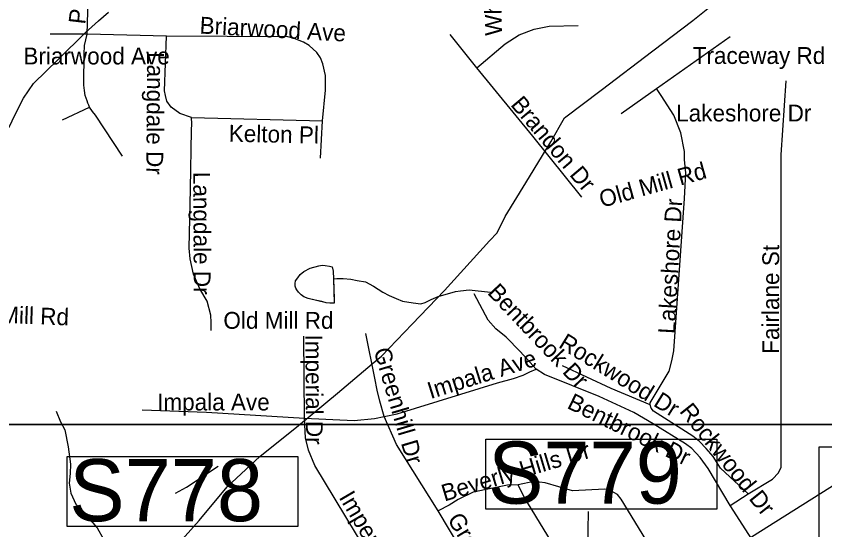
# Model space of a CAD drawing. Extents: x 1662474 to 1856135, y 779280 to 917889.
# Drawn here: x 1693953 to 1698515, y 825994 to 828890 of the extents above; entities that cross this region are included whole.
import ezdxf

# ---------------------------------------------------------------- set-up
doc = ezdxf.new("R2010")
doc.units = 0
for name, color, linetype in [('Exist Hydrographic Misc Water Feature', 7, 'Continuous'), ('Exist Hydrographic River Shore Label', 7, 'Continuous'), ('Exist Road Non-System Type 51', 7, 'Continuous'), ('Exist Road Non-System Type 51 Label', 7, 'Continuous'), ('Exist Road Primary US Structure Standard Bridge Number Label', 7, 'Continuous'), ('Exist Road Secondary Structure Ovrhead Sign Number Label', 7, 'Continuous'), ('Exist Utilities Electrical Transmission Line', 7, 'Continuous'), ('Map Preparation Inset Cut Line', 7, 'Continuous')]:
    doc.layers.add(name, color=color, linetype=linetype)

msp = doc.modelspace()

# ---------------------------------------------------------------- linework, layer by layer
at = {"layer": 'Exist Hydrographic Misc Water Feature'}
for points in [[(1693601.4, 828004.4), (1693674.2, 828052.1), (1693763.1, 828128.3), (1693912.9, 828264.7), (1693947.7, 828336.2), (1693995.1, 828428), (1694050.2, 828510.6), (1694191.8, 828647.3), (1694341.9, 828796.8), (1694416.8, 828864.2), (1694473.3, 828913.2)], [(1695743.4, 827408.5), (1695746.3, 827294.4), (1695747.8, 827272.2), (1695736.8, 827271.7), (1695722.1, 827272.8), (1695702.7, 827274), (1695678.1, 827281), (1695639.7, 827289.2), (1695601.1, 827297.3), (1695576.4, 827308.5), (1695560.4, 827318.7), (1695546.6, 827333), (1695537, 827347.1), (1695531, 827357.1), (1695527.2, 827367), (1695527, 827383.4), (1695529.6, 827397.3), (1695541.4, 827415.1), (1695555.9, 827432.9), (1695576.3, 827450.6), (1695612.3, 827469.5), (1695660.7, 827483.3), (1695678.7, 827485.4), (1695696.9, 827485), (1695720.6, 827480.4), (1695736.5, 827476), (1695742.3, 827452.1), (1695743.4, 827408.5)], [(1695743.4, 827408.5), (1695747.8, 827272.2), (1695736.8, 827271.7), (1695702.7, 827274), (1695601.1, 827297.3), (1695576.4, 827308.5), (1695560.4, 827318.7), (1695546.6, 827333), (1695537, 827347.1), (1695531, 827357.1), (1695527.2, 827367), (1695527, 827383.4), (1695529.6, 827397.3), (1695541.4, 827415.1), (1695555.9, 827432.9), (1695576.3, 827450.6), (1695612.3, 827469.5), (1695660.7, 827483.3), (1695678.7, 827485.4), (1695696.9, 827485), (1695720.6, 827480.4), (1695736.5, 827476), (1695742.3, 827452.1), (1695743.4, 827408.5)], [(1695743.4, 827408.5), (1695761.4, 827410.7), (1695797.4, 827410.7), (1695841.3, 827406.5), (1695877.2, 827400.1), (1695923.2, 827391.8), (1695969.1, 827367.1), (1696020.9, 827333.2), (1696056.7, 827314.4), (1696096.4, 827298), (1696132.6, 827284.1), (1696192.5, 827273), (1696236.5, 827268.8), (1696260.6, 827274.9), (1696294.6, 827292.3), (1696334.7, 827310.4), (1696431.1, 827337.9), (1696459.6, 827342.3), (1696509.2, 827347.1), (1696630.1, 827333.9)], [(1694177.9, 826662.5), (1694203.2, 826602), (1694228.6, 826558), (1694247.2, 826461.7), (1694260, 826363.7), (1694257.4, 826311.2), (1694252.6, 826257.2), (1694261.7, 826201.2), (1694288.9, 826139.1), (1694346.4, 826078), (1694409.3, 826005.3), (1694446.3, 825940.6)]]:
    msp.add_lwpolyline(points, dxfattribs=at)
at = {"layer": 'Exist Hydrographic River Shore Label'}
msp.add_lwpolyline([(1694240.3, 826406.9), (1695542.9, 826406.9), (1695542.9, 826012), (1694240.3, 826012)], close=True, dxfattribs=at)
at = {"layer": 'Exist Road Non-System Type 51'}
for p, q in [((1694354.1, 828788.1), (1694144.6, 828789.2)), ((1694801.1, 828776.6), (1694354.1, 828788.1)), ((1696552.8, 828599.7), (1696400.9, 828787.1)), ((1697566.1, 828482.6), (1697981.4, 828776)), ((1698268.2, 828107.9), (1698297.1, 828525.7)), ((1697366.9, 828341.7), (1697566.1, 828482.6)), ((1694215, 828306.5), (1694367.8, 828377.1)), ((1694941.9, 828318.4), (1695681.9, 828300.8)), ((1695669.4, 828088.9), (1695681.9, 828300.8)), ((1695580.1, 826623.4), (1695575.6, 827085.5)), ((1694663.6, 826670.6), (1695026.1, 826657.4)), ((1695026.1, 826657.4), (1695580.1, 826623.4)), ((1697981.6, 826131.2), (1698082.1, 826196.6)), ((1696674.9, 825533.4), (1696334.4, 826101))]:
    msp.add_line(p, q, dxfattribs=at)
for points in [[(1694354.1, 828788.1), (1694363.6, 829105.9), (1694376.1, 829201.8), (1694396.9, 829297.2)], [(1696552.8, 828599.7), (1696712.4, 828733.2), (1696790.4, 828785.8), (1696874.9, 828817.5), (1696960.4, 828834), (1697124.6, 828838)], [(1694367.8, 828377.1), (1694362.6, 828388.7), (1694357.9, 828398.9), (1694353.6, 828412.5), (1694342.9, 828443.2), (1694337.9, 828470.5), (1694335, 828501.8), (1694334.8, 828533.5), (1694335.5, 828572.4), (1694336.4, 828615.9), (1694337.1, 828675.5), (1694338.6, 828724.4), (1694354.1, 828788.1)], [(1694941.9, 828318.4), (1694876.1, 828341.2), (1694828.1, 828377.6), (1694804, 828410.9), (1694794.9, 828442.2), (1694790.6, 828469.5), (1694801.1, 828776.6)], [(1695681.9, 828300.8), (1695697.6, 828472.4), (1695697.6, 828554.8), (1695683, 828621.4), (1695669.6, 828655.9), (1695649.6, 828686), (1695607.1, 828724.6), (1695574.9, 828744.2), (1695522.1, 828763.7), (1695484.9, 828773.2), (1694801.1, 828776.6)], [(1697145.4, 827868.7), (1696868.5, 828214.1), (1696552.8, 828599.7)], [(1697723.6, 828079.2), (1697724.6, 828127.8), (1697702.9, 828233), (1697663.2, 828331.9), (1697591.9, 828443.5), (1697566.1, 828482.6)], [(1694552.9, 828100.8), (1694400.9, 828331.4), (1694384.6, 828352.9), (1694367.8, 828377.1)], [(1695053.1, 827117.2), (1695053.1, 827163.2), (1695051, 827204.7), (1695030.2, 827283.9), (1694988.8, 827351.9), (1694953.6, 827434.9), (1694934.4, 827521.5), (1694928.9, 827581.4), (1694935.8, 827917.2), (1694942.4, 828248), (1694943.9, 828283.9), (1694941.9, 828318.4)], [(1698082.1, 826196.6), (1698219.4, 826279.5), (1698253.9, 826314.9), (1698268.5, 826347.5), (1698268.2, 828107.9)], [(1697529.9, 826698.1), (1697529.9, 826710.8), (1697637.2, 826888.4), (1697653, 826945.9), (1697664.4, 827003.9), (1697723.6, 827862.2), (1697731.8, 828007.6), (1697723.6, 828079.2)], [(1696886.1, 826899.2), (1696797.4, 826998.7), (1696717.9, 827079.5), (1696658.6, 827126.8), (1696616.4, 827176.9), (1696536.2, 827323.6)], [(1696028.9, 826633), (1696005, 826718.6), (1695989.6, 826782.1), (1695976.9, 826849.9), (1695925.8, 827101.5)], [(1696028.9, 826633), (1696101.9, 826647.8), (1696669.6, 826821.8), (1696759.1, 826847.8), (1696813.4, 826866.6), (1696851.8, 826884.2), (1696886.1, 826899.2)], [(1697981.6, 826131.2), (1697857, 826340.4), (1697811.4, 826401.9), (1697764.6, 826452.8), (1697728.6, 826478.4), (1697547.8, 826591.6), (1697438.1, 826655.1), (1697241.5, 826745.4), (1696933.1, 826869.2), (1696886.1, 826899.2)], [(1697529.9, 826698.1), (1697309.8, 826791.4), (1697035.4, 826918.4)], [(1698082.1, 826196.6), (1697927.6, 826341.7), (1697884.5, 826406.8), (1697846.1, 826452.8), (1697807.6, 826491.4), (1697770.1, 826521.5), (1697548.6, 826662.2), (1697534.9, 826679), (1697529.9, 826698.1)], [(1695580.1, 826623.4), (1695860.1, 826611.2), (1695973.9, 826621.8), (1696028.9, 826633)], [(1696278, 825297.9), (1695638.4, 826357.2), (1695602.9, 826443.5), (1695585.1, 826513.1), (1695580.1, 826623.4)], [(1696334.4, 826101), (1696098.8, 826475.9), (1696028.9, 826633)], [(1694852, 826199.7), (1694913.4, 826234.1), (1695092.8, 826353)], [(1698134.1, 824442.8), (1697852.5, 824896.1), (1697807.9, 824994.8), (1697775.9, 825444.6), (1697763.2, 825513.4), (1697726.8, 825576.9), (1697366.4, 826166.4), (1697345.6, 826192.6), (1697303.9, 826216.5), (1697273.8, 826222.9), (1697091.6, 826214.2), (1696938.4, 826258.2), (1696874.1, 826266.7), (1696785.4, 826246.9)], [(1696785.4, 826246.9), (1696724.6, 826245.4), (1696532.1, 826206), (1696446.8, 826165.4), (1696395.6, 826133), (1696334.4, 826101)], [(1697859.6, 824105.2), (1697730.4, 824207.4), (1697686.4, 824247.5), (1697652.8, 824282.4), (1697585.6, 824365.1), (1697415.8, 824603.4), (1697389.8, 824647.5), (1697376.9, 824682.2), (1697363, 824759.1), (1697321, 825306), (1697313.4, 825354.1), (1697292.4, 825405), (1697197.6, 825559), (1696816.4, 826182.4), (1696785.4, 826246.9)], [(1698499.1, 824573.5), (1698481.6, 824666.2), (1698459.4, 824747), (1698441.5, 824796.9), (1698347.2, 824964.9), (1698323.4, 825016), (1698310.5, 825063.8), (1698294, 825395.8), (1698294, 825452.8), (1698289, 825548), (1698279, 825613.7), (1698256.4, 825678.4), (1698230.4, 825738), (1698191.4, 825804.2), (1697981.6, 826131.2)]]:
    msp.add_lwpolyline(points, dxfattribs=at)
at = {"layer": 'Exist Road Primary US Structure Standard Bridge Number Label'}
msp.add_lwpolyline([(1698484.2, 826462.5), (1699784.8, 826462.5), (1699784.8, 825924.8), (1698484.2, 825924.8)], close=True, dxfattribs=at)
at = {"layer": 'Exist Road Secondary Structure Ovrhead Sign Number Label'}
msp.add_line((1697131.9, 823255.6), (1697182.9, 826096.5), dxfattribs=at)
msp.add_lwpolyline([(1696603, 826505.9), (1697905.7, 826505.9), (1697905.7, 826111), (1696603, 826111)], close=True, dxfattribs=at)
at = {"layer": 'Exist Utilities Electrical Transmission Line'}
for points in [[(1693863.1, 824750.3), (1694114.5, 825045.6), (1694323.1, 825277.5), (1694548, 825544.9), (1694795.2, 825834.3), (1694985.6, 826046.3), (1695143.8, 826236.6), (1695327.8, 826406.8), (1695545.6, 826582.5), (1695765.9, 826764.1), (1695961.7, 826930), (1696014.2, 826973.4), (1696188.2, 827153.6), (1696370.4, 827343.6), (1696623.6, 827623), (1696665.9, 827668.6), (1696711, 827760.1), (1696829.1, 827950.8), (1696969.7, 828181.5), (1697047.3, 828316.6), (1697253, 828472.5), (1697545.6, 828695.3), (1697771.4, 828864.8), (1698033.9, 829078)], [(1692929.2, 823686.1), (1695261.2, 824166.9), (1701520.4, 828105.5)]]:
    msp.add_lwpolyline(points, dxfattribs=at)
at = {"layer": 'Map Preparation Inset Cut Line'}
for points in [[(1731035.7, 826588.1), (1668486.3, 826588.1), (1668486.3, 870408.9), (1731035.7, 870408.9)], [(1731035.7, 782767.4), (1668486.3, 782767.4), (1668486.3, 826588.1), (1731035.7, 826588.1)]]:
    msp.add_lwpolyline(points, close=True, dxfattribs=at)

# ---------------------------------------------------------------- texts
at = {"layer": 'Exist Hydrographic River Shore Label'}
msp.add_text('S778', height=350, dxfattribs=at).set_placement((1694252.8, 826042.6))
at = {"layer": 'Exist Road Non-System Type 51 Label'}
for s, rotation, p in [('Payne Rd', 83.1902, (1694342.5, 828841.2)), ('Whitney Ct', 90.9723, (1696694.2, 828780.3)), ('Briarwood Ave', 356.8159, (1694986.3, 828792.5)), ('Langdale Dr', 269.5496, (1694692.3, 828688.1)), ('Brandon Dr', 310.1425, (1696738.3, 828389.2)), ('Kelton Pl', 358.7664, (1695151.8, 828182.8)), ('Old Mill Rd', 15.7764, (1697258, 827809.4)), ('Langdale Dr', 270.2662, (1694952.1, 828012)), ('Lakeshore Dr', 86.797, (1697669.2, 827097)), ('Fairlane St', 90, (1698257.7, 826986.2)), ('Bentbrook Dr', 313.4557, (1696607.5, 827327.4)), ('Old Mill Rd', 357.8266, (1693628.8, 827169.8)), ('Imperial Dr', 270.353, (1695584.9, 827094.8)), ('Rockwood Dr', 328.3342, (1697007.7, 827025.8)), ('Greenhill Dr', 286.4604, (1695969, 827005.7)), ('Impala Ave', 17.4638, (1696291.1, 826730.6)), ('Bentbrook Dr', 333.8931, (1697055.6, 826682.4)), ('Rockwood Dr', 308.5345, (1697691.4, 826661.2)), ('Beverly Hills Dr', 16.7082, (1696369.4, 826153)), ('Imperial Dr', 300.3344, (1695771.2, 826177.6)), ('Greenhill Dr', 301.2196, (1696383.2, 826053.7))]:
    msp.add_text(s, height=95, rotation=rotation, dxfattribs=at).set_placement(p)
for s, p in [('Traceway Rd', (1697769.8, 828620.7)), ('Briarwood Ave', (1693993.8, 828617.9)), ('Lakeshore Dr', (1697676.9, 828296.3)), ('Old Mill Rd', (1695122.1, 827127.4)), ('Impala Ave', (1694748.3, 826666.9))]:
    msp.add_text(s, height=95, dxfattribs=at).set_placement(p)
at = {"layer": 'Exist Road Secondary Structure Ovrhead Sign Number Label'}
msp.add_text('S779', height=350, dxfattribs=at).set_placement((1696615.6, 826141.6))

doc.saveas('drawing.dxf')
